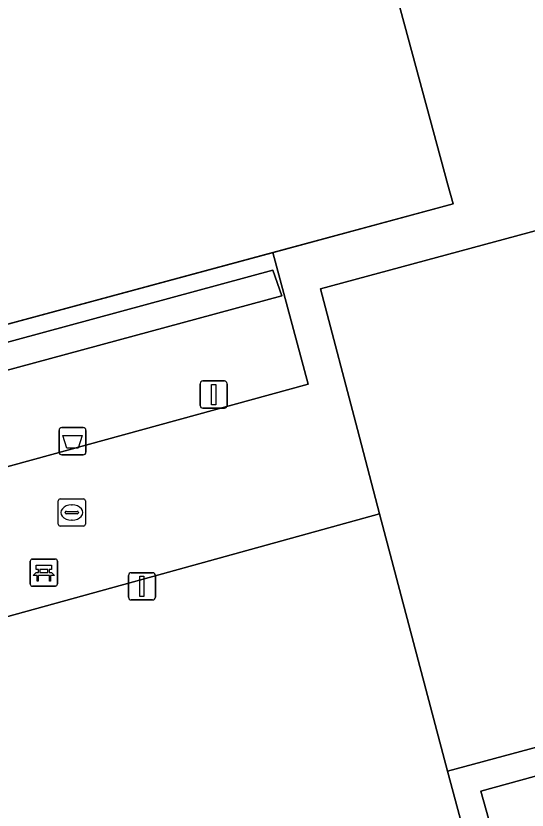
# Model space of a CAD drawing. Extents: x 159053 to 160042, y 380449 to 381423.
# Drawn here: x 159403.96 to 159422.76, y 380559.07 to 380588.29 of the extents above; entities that cross this region are included whole.
import ezdxf

# ---------------------------------------------------------------- set-up
doc = ezdxf.new("R2010")
doc.units = 0
for name, color, linetype in [('IMGEO_Afvalbak', 7, 'Continuous'), ('IMGEO_Bank', 7, 'Continuous'), ('IMGEO_Groenvoorziening', 7, 'Continuous'), ('IMGEO_Haag', 7, 'Continuous'), ('IMGEO_Hek', 7, 'Continuous'), ('IMGEO_Kolk', 7, 'Continuous'), ('IMGEO_Lichtmast', 7, 'Continuous'), ('IMGEO_Terreindeel_gesloten', 7, 'Continuous'), ('IMGEO_Terreindeel_halfverhard', 7, 'Continuous'), ('IMGEO_Voetpad_open', 7, 'Continuous')]:
    doc.layers.add(name, color=color, linetype=linetype)

msp = doc.modelspace()

# ---------------------------------------------------------------- linework, layer by layer
at = {"layer": 'IMGEO_Afvalbak'}
for p, q in [((159405.549, 380572.241), (159405.549, 380573.041)), ((159405.549, 380573.041), (159405.549, 380572.241)), ((159405.649, 380573.141), (159406.439, 380573.141)), ((159406.439, 380573.141), (159405.649, 380573.141)), ((159406.539, 380573.041), (159406.539, 380572.241)), ((159406.539, 380572.241), (159406.539, 380573.041)), ((159406.439, 380572.141), (159405.649, 380572.141)), ((159405.649, 380572.141), (159406.439, 380572.141))]:
    msp.add_line(p, q, dxfattribs=at)
msp.add_lwpolyline([(159405.692, 380572.855), (159406.396, 380572.855), (159406.247, 380572.385), (159405.841, 380572.385), (159405.692, 380572.855)], dxfattribs=at)
for centre, start, end in [((159405.649, 380573.041), 90, 180), ((159405.649, 380573.041), 90, 180), ((159406.439, 380573.041), 0, 90), ((159406.439, 380573.041), 360, 90), ((159405.649, 380572.241), 180, 270), ((159405.649, 380572.241), 180, 270), ((159406.439, 380572.241), 270, 0), ((159406.439, 380572.241), 270, 0)]:
    msp.add_arc(centre, 0.1, start, end, dxfattribs=at)
at = {"layer": 'IMGEO_Bank'}
for p, q in [((159404.49, 380567.383), (159404.49, 380568.224)), ((159404.49, 380568.224), (159404.49, 380567.383)), ((159404.565, 380568.308), (159405.406, 380568.308)), ((159405.406, 380568.308), (159404.565, 380568.308)), ((159405.49, 380568.233), (159405.49, 380567.392)), ((159405.49, 380567.392), (159405.49, 380568.233)), ((159404.799, 380567.814), (159404.799, 380567.92)), ((159404.843, 380567.92), (159404.843, 380567.814)), ((159405.131, 380567.926), (159404.849, 380567.926)), ((159404.849, 380567.808), (159405.131, 380567.808)), ((159405.137, 380567.814), (159405.137, 380567.92)), ((159405.181, 380567.92), (159405.181, 380567.814)), ((159405.187, 380567.706), (159404.794, 380567.706)), ((159405.415, 380567.308), (159404.574, 380567.308)), ((159404.574, 380567.308), (159405.415, 380567.308))]:
    msp.add_line(p, q, dxfattribs=at)
for points in [[(159404.793, 380567.926), (159404.707, 380567.926), (159404.707, 380568.087), (159405.27, 380568.087), (159405.27, 380567.926), (159405.187, 380567.926)], [(159404.737, 380567.706), (159404.595, 380567.706), (159404.707, 380567.808), (159404.793, 380567.808)], [(159405.187, 380567.808), (159405.27, 380567.808), (159405.382, 380567.706), (159405.243, 380567.706)], [(159404.787, 380567.699), (159404.787, 380567.492), (159404.744, 380567.492), (159404.744, 380567.699)], [(159405.237, 380567.699), (159405.237, 380567.492), (159405.193, 380567.492), (159405.193, 380567.699)]]:
    msp.add_lwpolyline(points, dxfattribs=at)
for centre, radius, start, end in [((159404.568, 380568.23), 0.0779, 92.4484, 184.2845), ((159404.568, 380568.23), 0.0779, 92.4484, 184.2845), ((159405.412, 380568.23), 0.0779, 2.4484, 94.2845), ((159405.412, 380568.23), 0.0779, 2.4484, 94.2845), ((159404.792, 380567.919), 0.00671, 2.8957, 87.1043), ((159404.792, 380567.815), 0.00671, 272.8957, 357.1043), ((159404.849, 380567.919), 0.00671, 92.8957, 177.1043), ((159404.849, 380567.815), 0.00671, 182.8957, 267.1043), ((159405.131, 380567.919), 0.00671, 2.8957, 87.1043), ((159405.131, 380567.815), 0.00671, 272.8957, 357.1043), ((159405.188, 380567.919), 0.00671, 92.8957, 177.1043), ((159405.188, 380567.815), 0.00671, 182.8957, 267.1043), ((159404.737, 380567.699), 0.00671, 2.8957, 87.1043), ((159404.794, 380567.699), 0.00671, 92.8957, 177.1043), ((159405.186, 380567.699), 0.00671, 2.8957, 87.1043), ((159405.243, 380567.699), 0.00671, 92.8957, 177.1043), ((159404.568, 380567.386), 0.0779, 182.4484, 274.2845), ((159404.568, 380567.386), 0.0779, 182.4484, 274.2845), ((159405.412, 380567.386), 0.0779, 272.4484, 4.2845), ((159405.412, 380567.386), 0.0779, 272.4484, 4.2845)]:
    msp.add_arc(centre, radius, start, end, dxfattribs=at)
at = {"layer": 'IMGEO_Groenvoorziening'}
msp.add_lwpolyline([(159478.465, 380596.984), (159460.973, 380592.164), (159460.552, 380592.05), (159461.029, 380590.266), (159451.468, 380587.596), (159456.103, 380570.642), (159454.836, 380569.06), (159421.053, 380559.766), (159423.423, 380551.328), (159385.994, 380541.036), (159380.865, 380560.752), (159382.949, 380561.361), (159382.736, 380562.106), (159378.627, 380560.909), (159378.96, 380559.642), (159378.727, 380559.561), (159384.113, 380539.402), (159366.014, 380534.705), (159367.048, 380531.119), (159403.642, 380540.747), (159438.635, 380550.23), (159479.833, 380596.64)], dxfattribs=at)
for points in [[(159422.093, 380552.135), (159386.743, 380542.548), (159381.917, 380560.199), (159383.181, 380560.548), (159382.949, 380561.361), (159380.865, 380560.752), (159385.994, 380541.036), (159423.423, 380551.328), (159421.053, 380559.766), (159454.836, 380569.06), (159456.103, 380570.642), (159451.468, 380587.596), (159461.029, 380590.266), (159460.552, 380592.05), (159460.061, 380591.918), (159460.426, 380590.563), (159450.507, 380587.804), (159455.23, 380570.048), (159419.835, 380560.5)], [(159414.705, 380574.74), (159413.415, 380579.583), (159386.902, 380572.418), (159387.086, 380571.784), (159413.411, 380578.931), (159413.742, 380577.988), (159391.287, 380571.906), (159391.96, 380569.272), (159388.264, 380568.258), (159387.571, 380570.949), (159386.808, 380570.803), (159385.201, 380570.495), (159386.151, 380566.901)], [(159413.742, 380577.988), (159413.411, 380578.931), (159387.086, 380571.784), (159386.633, 380571.661), (159386.808, 380570.803), (159387.571, 380570.949), (159391.287, 380571.906)]]:
    msp.add_lwpolyline(points, close=True, dxfattribs=at)
at = {"layer": 'IMGEO_Haag'}
for points in [[(159422.093, 380552.135), (159386.743, 380542.548), (159381.917, 380560.199), (159383.181, 380560.548), (159382.949, 380561.361), (159380.865, 380560.752), (159385.994, 380541.036), (159423.423, 380551.328), (159421.053, 380559.766), (159454.836, 380569.06), (159456.103, 380570.642), (159451.468, 380587.596), (159461.029, 380590.266), (159460.552, 380592.05), (159460.061, 380591.918), (159460.426, 380590.563), (159450.507, 380587.804), (159455.23, 380570.048), (159419.835, 380560.5)], [(159413.742, 380577.988), (159413.411, 380578.931), (159387.086, 380571.784), (159386.633, 380571.661), (159386.808, 380570.803), (159387.571, 380570.949), (159391.287, 380571.906)]]:
    msp.add_lwpolyline(points, close=True, dxfattribs=at)
at = {"layer": 'IMGEO_Hek'}
for points in [[(159419.844, 380582.068), (159418.261, 380587.917), (159411.978, 380611.14), (159410.439, 380616.826)], [(159416.517, 380573.072), (159415.161, 380578.241), (159450.507, 380587.804)], [(159450.507, 380587.804), (159455.23, 380570.048), (159419.835, 380560.5)], [(159385.129, 380578.922), (159386.729, 380572.996), (159386.902, 380572.418), (159413.391, 380579.576), (159420.037, 380581.372), (159419.844, 380582.068)], [(159417.331, 380569.97), (159416.517, 380573.072)], [(159417.331, 380569.97), (159409.569, 380567.829)], [(159417.331, 380569.97), (159419.835, 380560.5)], [(159409.569, 380567.829), (159389.787, 380562.37)], [(159383.181, 380560.548), (159381.917, 380560.199), (159386.743, 380542.548), (159422.093, 380552.135), (159419.835, 380560.5)]]:
    msp.add_lwpolyline(points, dxfattribs=at)
at = {"layer": 'IMGEO_Kolk'}
for p, q in [((159405.518, 380569.592), (159405.518, 380570.444)), ((159405.593, 380570.518), (159406.445, 380570.518)), ((159406.519, 380570.444), (159406.519, 380569.592)), ((159406.006, 380570.298), (159406.031, 380570.298)), ((159405.777, 380570.012), (159405.777, 380570.024)), ((159406.215, 380569.975), (159405.817, 380569.975)), ((159405.82, 380570.061), (159406.218, 380570.061)), ((159406.261, 380570.024), (159406.261, 380570.012)), ((159406.445, 380569.518), (159405.593, 380569.518)), ((159406.029, 380569.738), (159406.004, 380569.738))]:
    msp.add_line(p, q, dxfattribs=at)
for points in [[(159405.518, 380569.592), (159405.518, 380570.444)], [(159405.593, 380570.518), (159406.445, 380570.518)], [(159406.519, 380570.444), (159406.519, 380569.592)], [(159406.445, 380569.518), (159405.593, 380569.518)]]:
    msp.add_lwpolyline(points, dxfattribs=at)
for centre, radius, start, end in [((159405.595, 380570.442), 0.0765, 91.552, 178.448), ((159405.595, 380570.442), 0.0765, 91.552, 178.448), ((159406.443, 380570.442), 0.0765, 1.552, 88.448), ((159406.443, 380570.442), 0.0765, 1.552, 88.448), ((159405.817, 380570.021), 0.0403, 85.8775, 175.7526), ((159405.814, 380570.011), 0.0366, 178.938, 274.7102), ((159406.218, 380570.018), 0.043, 264.8664, 352.4533), ((159406.222, 380570.023), 0.0386, 1.7309, 96.639), ((159405.595, 380569.594), 0.0765, 181.552, 268.448), ((159405.595, 380569.594), 0.0765, 181.552, 268.448), ((159406.443, 380569.594), 0.0765, 271.552, 358.448), ((159406.443, 380569.594), 0.0765, 271.552, 358.448)]:
    msp.add_arc(centre, radius, start, end, dxfattribs=at)
for centre, major_axis, ratio, start_param, end_param in [((159406.005, 380570.018), (-0.387, 0.002), 0.722429, 4.712389, 7.853982), ((159406.03, 380570.018), (-0.39, 0.002), 0.717154, 1.570796, 4.712389)]:
    msp.add_ellipse(centre, major_axis=major_axis, ratio=ratio, start_param=start_param, end_param=end_param, dxfattribs=at)
at = {"layer": 'IMGEO_Lichtmast'}
for p, q in [((159410.838, 380574.857), (159411.628, 380574.857)), ((159411.628, 380574.857), (159410.838, 380574.857)), ((159410.738, 380573.957), (159410.738, 380574.757)), ((159410.738, 380574.757), (159410.738, 380573.957)), ((159411.728, 380574.757), (159411.728, 380573.957)), ((159411.728, 380573.957), (159411.728, 380574.757)), ((159411.628, 380573.857), (159410.838, 380573.857)), ((159410.838, 380573.857), (159411.628, 380573.857)), ((159408.201, 380567.804), (159408.991, 380567.804)), ((159408.991, 380567.804), (159408.201, 380567.804)), ((159408.101, 380566.904), (159408.101, 380567.704)), ((159408.101, 380567.704), (159408.101, 380566.904)), ((159409.091, 380567.704), (159409.091, 380566.904)), ((159409.091, 380566.904), (159409.091, 380567.704)), ((159408.991, 380566.804), (159408.201, 380566.804)), ((159408.201, 380566.804), (159408.991, 380566.804))]:
    msp.add_line(p, q, dxfattribs=at)
for points in [[(159411.158, 380574.732), (159411.308, 380574.732), (159411.308, 380573.982), (159411.158, 380573.982), (159411.158, 380574.732)], [(159408.521, 380567.679), (159408.671, 380567.679), (159408.671, 380566.929), (159408.521, 380566.929), (159408.521, 380567.679)]]:
    msp.add_lwpolyline(points, dxfattribs=at)
for centre, start, end in [((159410.838, 380574.757), 90, 180), ((159410.838, 380574.757), 90, 180), ((159411.628, 380574.757), 0, 90), ((159411.628, 380574.757), 360, 90), ((159410.838, 380573.957), 180, 270), ((159410.838, 380573.957), 180, 270), ((159411.628, 380573.957), 270, 0), ((159411.628, 380573.957), 270, 0), ((159408.201, 380567.704), 90, 180), ((159408.201, 380567.704), 90, 180), ((159408.991, 380567.704), 0, 90), ((159408.991, 380567.704), 360, 90), ((159408.201, 380566.904), 180, 270), ((159408.201, 380566.904), 180, 270), ((159408.991, 380566.904), 270, 0), ((159408.991, 380566.904), 270, 0)]:
    msp.add_arc(centre, 0.1, start, end, dxfattribs=at)
at = {"layer": 'IMGEO_Terreindeel_gesloten'}
msp.add_lwpolyline([(159419.835, 380560.5), (159417.331, 380569.97), (159409.569, 380567.829), (159389.787, 380562.37), (159383.181, 380560.548), (159381.917, 380560.199), (159386.743, 380542.548), (159422.093, 380552.135)], close=True, dxfattribs=at)
at = {"layer": 'IMGEO_Terreindeel_halfverhard'}
for points in [[(159411.978, 380611.14), (159410.439, 380616.826), (159377.318, 380607.849), (159377.482, 380607.241), (159378.936, 380601.858), (159385.129, 380578.922), (159386.729, 380572.996), (159386.902, 380572.418), (159413.415, 380579.583), (159420.037, 380581.372), (159419.844, 380582.068), (159418.261, 380587.917)], [(159455.23, 380570.048), (159450.507, 380587.804), (159415.161, 380578.241), (159416.517, 380573.072), (159417.331, 380569.97), (159419.835, 380560.5)]]:
    msp.add_lwpolyline(points, close=True, dxfattribs=at)
at = {"layer": 'IMGEO_Voetpad_open'}
for points in [[(159373.131, 380608.456), (159375.231, 380600.697), (159372.458, 380599.947), (159378.59, 380577.165), (159381.347, 380577.898), (159384.456, 380566.438), (159381.743, 380565.708), (159382.736, 380562.106), (159382.949, 380561.361), (159383.181, 380560.548), (159389.787, 380562.37), (159409.569, 380567.829), (159417.331, 380569.97), (159416.517, 380573.072), (159415.161, 380578.241), (159450.507, 380587.804), (159460.426, 380590.563), (159460.061, 380591.918), (159458.856, 380591.727), (159425.519, 380582.771), (159425.367, 380583.331), (159423.745, 380589.306), (159417.429, 380612.57)], [(159411.978, 380611.14), (159418.261, 380587.917), (159419.844, 380582.068), (159420.037, 380581.372), (159413.415, 380579.583), (159414.705, 380574.74), (159386.151, 380566.901), (159385.201, 380570.495), (159383.114, 380578.39), (159384.374, 380578.723), (159385.129, 380578.922), (159378.936, 380601.858), (159378.191, 380601.66), (159376.974, 380601.336), (159375.567, 380606.708), (159375.484, 380607.024), (159374.673, 380610.12)]]:
    msp.add_lwpolyline(points, dxfattribs=at)

doc.saveas('drawing.dxf')
